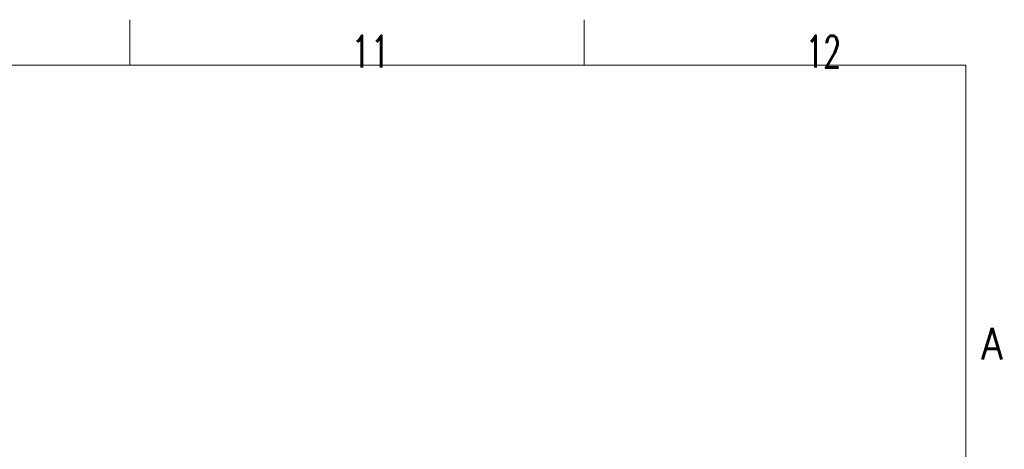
# Model space of a CAD drawing. Header units: inches. Extents: x 0 to 29700, y -16 to 21000.
# Tile 376 of 376: x 24244 to 29661, y 18635 to 21000. Entities that reach past the tile are written whole.
import ezdxf

# ---------------------------------------------------------------- set-up
doc = ezdxf.new("R2010")
doc.units = ezdxf.units.IN
doc.layers.add('210', color=7, linetype='Continuous', true_color=0xffffff)
doc.styles.add('latin_extended', font='simplex.shx')

msp = doc.modelspace()

# ---------------------------------------------------------------- linework, layer by layer
at = {"layer": '210', "color": 7, "linetype": 'Continuous', "lineweight": 18}
for p, q in [((24850, 20750), (24850, 21000)), ((27350, 20750), (27350, 21000)), ((250, 20750), (29450, 20750)), ((29450, 250), (29450, 20750))]:
    msp.add_line(p, q, dxfattribs=at)

# ---------------------------------------------------------------- texts
at = {"layer": '210', "color": 211, "linetype": 'Continuous', "lineweight": 18, "char_height": 175, "attachment_point": 7, "line_spacing_factor": 0.963855, "style": 'latin_extended'}
for s, insert in [('\\W0.7031;11', (26069.16, 20736.628)), ('\\W0.6453;12', (28569.16, 20736.628)), ('\\W0.8818;A', (29533.887, 19129.555))]:
    msp.add_mtext(s, dxfattribs=dict(at, insert=insert))

doc.saveas('drawing.dxf')
